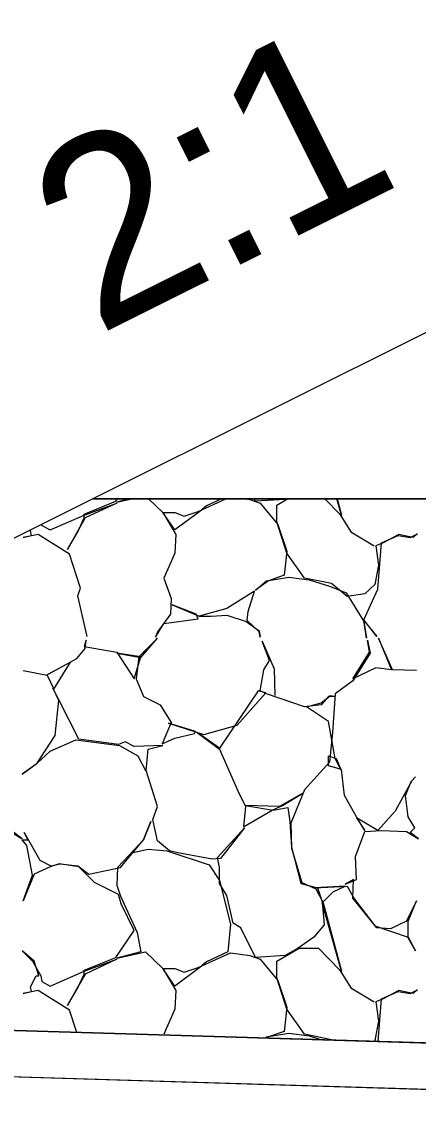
# Model space of a CAD drawing. Extents: x 1574 to 14903, y 7971 to 16537.
# Drawn here: x 4766.45 to 4768.59, y 11501.69 to 11507.58 of the extents above; entities that cross this region are included whole.
import ezdxf

# ---------------------------------------------------------------- set-up
doc = ezdxf.new("R2010")
doc.units = 0
for name, color, linetype in [('DESIGN - EARTHWORK - Shapes', 7, 'Continuous'), ('DESIGN - TRANSPORTATION - Proposed Layout Patterning', 7, 'Continuous'), ('DESIGN - TYPICAL - Finished Grade and Subgrade', 7, 'Continuous'), ('DESIGN - TYPICAL - Finished Grade Slopes Text', 7, 'Continuous'), ('SURVEY - GROUND - Bottom of Topsoil Layer', 7, 'Continuous'), ('SURVEY - GROUND - Top of Ground', 7, 'Continuous')]:
    doc.layers.add(name, color=color, linetype=linetype)

msp = doc.modelspace()

# ---------------------------------------------------------------- linework, layer by layer
at = {"layer": 'DESIGN - EARTHWORK - Shapes'}
msp.add_lwpolyline([(4787.7464, 11502.2881), (4800, 11502.2655), (4813.5039, 11502.2405), (4814.2135, 11502.2247), (4818.1285, 11505), (4766.8294, 11505), (4761.3854, 11502.278), (4772.5653, 11501.9398), (4776.2343, 11502.084), (4778.9681, 11502.2036), (4779.4189, 11502.1975), (4783.5033, 11502.2831), (4784.9881, 11502.2933), (4786.5306, 11502.1327)], close=True, dxfattribs=at)
msp.add_lwpolyline([(4800, 11502.2655), (4787.7464, 11502.2881), (4786.5306, 11502.1327), (4784.9881, 11502.2933), (4783.5033, 11502.2831), (4779.4189, 11502.1975), (4778.9681, 11502.2036), (4776.2343, 11502.084), (4772.5653, 11501.9398), (4761.3854, 11502.278), (4761.3854, 11502.028), (4772.5653, 11501.6898), (4776.2343, 11501.834), (4778.9681, 11501.9536), (4779.4189, 11501.9475), (4783.5033, 11502.0331), (4784.9881, 11502.0433), (4786.5306, 11501.8827), (4787.7464, 11502.0381), (4800, 11502.0155)], dxfattribs=at)
at = {"layer": 'DESIGN - TRANSPORTATION - Proposed Layout Patterning'}
msp.add_line((4818.1285, 11505), (4766.8294, 11505), dxfattribs=at)
for points in [[(4766.5523, 11504.8614), (4766.5532, 11504.8564), (4766.5982, 11504.8314), (4766.7832, 11504.9114), (4766.9582, 11504.9764), (4766.7882, 11504.8964), (4766.7482, 11504.8264), (4766.6932, 11504.7264), (4766.7482, 11504.8214), (4766.7832, 11504.8964), (4766.7832, 11504.9164), (4766.9532, 11504.9864), (4766.9625, 11505)], [(4767.0272, 11505), (4766.9582, 11504.9814), (4767.0405, 11505)], [(4767.1305, 11505), (4767.2082, 11504.9264), (4767.2782, 11504.8064), (4767.2732, 11504.7064), (4767.2132, 11504.5714), (4767.2532, 11504.4614), (4767.2482, 11504.3764), (4767.1782, 11504.2814), (4767.1682, 11504.2514), (4767.2132, 11504.3264), (4767.3982, 11504.3514), (4767.3882, 11504.3764), (4767.2582, 11504.4264), (4767.4032, 11504.3664), (4767.4682, 11504.3664), (4767.5532, 11504.3714), (4767.6582, 11504.3364), (4767.7282, 11504.2864), (4767.7332, 11504.2514), (4767.7282, 11504.2814), (4767.6632, 11504.3414), (4767.6682, 11504.3914), (4767.7032, 11504.5014), (4767.5532, 11504.4064), (4767.4032, 11504.3664)], [(4767.5239, 11505), (4767.4432, 11504.9614), (4767.4082, 11504.9314), (4767.2732, 11504.8314), (4767.2082, 11504.9264), (4767.2732, 11504.9264), (4767.3232, 11504.9064), (4767.3982, 11504.9314), (4767.5482, 11505)], [(4767.653, 11505), (4767.6782, 11504.9964), (4767.7332, 11504.9764), (4767.8282, 11504.8614), (4767.8782, 11504.7164), (4767.8632, 11504.5864), (4767.7782, 11504.5564), (4767.7082, 11504.5064), (4767.7682, 11504.5564), (4767.8882, 11504.5764), (4767.9982, 11504.5614), (4768.1132, 11504.5264), (4768.1982, 11504.4914), (4768.2932, 11504.3364), (4768.3082, 11504.2464), (4768.2932, 11504.3414), (4768.3632, 11504.2564), (4768.2932, 11504.3464), (4768.3682, 11504.5114), (4768.3882, 11504.7614), (4768.4782, 11504.8014), (4768.5432, 11504.7914), (4768.5832, 11504.8114), (4768.5582, 11504.7914), (4768.4832, 11504.8064), (4768.3982, 11504.7614), (4768.3582, 11504.7464), (4768.3732, 11504.6414), (4768.3532, 11504.5364), (4768.2982, 11504.4864), (4768.2032, 11504.4714), (4768.1182, 11504.5414), (4767.9732, 11504.5714), (4767.8782, 11504.7064), (4767.8232, 11504.8764), (4767.8232, 11504.9664), (4767.8808, 11505)], [(4767.8745, 11505), (4767.8682, 11504.9964), (4767.7082, 11504.9864), (4767.7014, 11505)], [(4768.0831, 11505), (4768.1632, 11504.9164), (4768.2232, 11504.8214), (4768.3482, 11504.7464)], [(4768.1492, 11505), (4768.1732, 11504.9114), (4768.148, 11505)], [(4766.7982, 11504.2564), (4766.7482, 11504.4764), (4766.7632, 11504.5164), (4766.7032, 11504.7014), (4766.5332, 11504.8064), (4766.4532, 11504.7914), (4766.4982, 11504.8014), (4766.4932, 11504.8264), (4766.4968, 11504.8337)], [(4766.4532, 11504.0714), (4766.5832, 11504.0464), (4766.6182, 11503.9714), (4766.7082, 11504.1164), (4766.5782, 11504.0464), (4766.7432, 11504.1364), (4766.7882, 11504.1914), (4766.7932, 11504.2364), (4766.7832, 11504.2014), (4766.9582, 11504.1714), (4767.0532, 11504.0264), (4767.0882, 11504.1464), (4766.9582, 11504.1664), (4767.0882, 11504.1414), (4767.1782, 11504.2464), (4767.0782, 11504.1464), (4767.0632, 11504.0264), (4767.1032, 11503.9314), (4767.1932, 11503.8864), (4767.2532, 11503.7914), (4767.2032, 11503.6764), (4767.2732, 11503.7064), (4767.3782, 11503.7314), (4767.3832, 11503.7414), (4767.2382, 11503.7864), (4767.4282, 11503.7264), (4767.6082, 11503.7764), (4767.7632, 11503.9514), (4767.7232, 11503.9614), (4767.5132, 11503.6514), (4767.3932, 11503.7364), (4767.5132, 11503.6464), (4767.6132, 11503.4214), (4767.6532, 11503.3364), (4767.6432, 11503.2264), (4767.7982, 11503.3164), (4767.8532, 11503.3414), (4767.9682, 11503.4114), (4767.8382, 11503.3364), (4767.6532, 11503.3414), (4767.8032, 11503.3164), (4767.8832, 11503.3314), (4767.8932, 11503.2564), (4767.9032, 11503.1164), (4767.9532, 11502.9214), (4768.0432, 11502.8964), (4768.0682, 11502.8214), (4768.0782, 11502.6964), (4768.0232, 11502.6314), (4767.9382, 11502.5714), (4767.8682, 11502.5314), (4767.7082, 11502.5214), (4767.6282, 11502.6814), (4767.5882, 11502.7064), (4767.5532, 11502.8564), (4767.5132, 11502.9214), (4767.5132, 11503.0064), (4767.5032, 11503.0614), (4767.6482, 11503.2214), (4767.5182, 11503.0564), (4767.4732, 11503.0514), (4767.2882, 11503.0864), (4767.2432, 11503.0964), (4767.1782, 11503.1514), (4767.1532, 11503.2664), (4767.1782, 11503.3364), (4767.1182, 11503.5314), (4767.1282, 11503.6464), (4767.2082, 11503.6664), (4767.0532, 11503.6614), (4767.0032, 11503.6864), (4766.9682, 11503.6714), (4766.7532, 11503.7014), (4766.6432, 11503.9164), (4766.6132, 11503.9764), (4766.6432, 11503.9114), (4766.6232, 11503.7214), (4766.5232, 11503.5664), (4766.4482, 11503.5114), (4766.5282, 11503.5714), (4766.5982, 11503.6364), (4766.7382, 11503.6964), (4766.9732, 11503.6664), (4767.0732, 11503.6114), (4767.1132, 11503.5314)], [(4768.5782, 11504.0714), (4768.4482, 11504.0764), (4768.3732, 11504.2464), (4768.4432, 11504.0764), (4768.3582, 11504.0864), (4768.2332, 11504.0264), (4768.3232, 11504.1714), (4768.3132, 11504.2364), (4768.3282, 11504.1664), (4768.2332, 11504.0164), (4768.1382, 11503.9464), (4768.1232, 11503.7364), (4768.1082, 11503.5764), (4767.9732, 11503.4264), (4767.8982, 11503.2464), (4767.9032, 11503.1114), (4767.9582, 11502.9264), (4768.0332, 11502.8914), (4768.0732, 11502.8164), (4768.1732, 11502.4464), (4768.0682, 11502.8164), (4768.1282, 11502.8764), (4768.1932, 11502.9064), (4768.0282, 11502.8964), (4768.2032, 11502.9064), (4768.2432, 11502.8364), (4768.3532, 11502.6914), (4768.5332, 11502.6314), (4768.5732, 11502.5564), (4768.5332, 11502.6264), (4768.5332, 11502.7164), (4768.5782, 11502.8264), (4768.5232, 11502.7164), (4768.4382, 11502.6764), (4768.3632, 11502.6814), (4768.2332, 11502.8414), (4768.2382, 11502.9414), (4768.1932, 11502.9164), (4768.2532, 11502.9414), (4768.2482, 11503.0664), (4768.2982, 11503.2014), (4768.3882, 11503.2064), (4768.5232, 11503.2014), (4768.5882, 11503.1614), (4768.5432, 11503.1964), (4768.5682, 11503.2214), (4768.5332, 11503.2814), (4768.5182, 11503.3964), (4768.5482, 11503.4714), (4768.5732, 11503.4964), (4768.5532, 11503.4764), (4768.5032, 11503.3864), (4768.4632, 11503.3114), (4768.3682, 11503.2064), (4768.2532, 11503.2764), (4768.2982, 11503.2064), (4768.2532, 11503.2814), (4768.1882, 11503.3964), (4768.1732, 11503.5364), (4768.1032, 11503.5564), (4768.1032, 11503.6114), (4768.1432, 11503.5964), (4768.1682, 11503.5364), (4768.1382, 11503.5964), (4768.1032, 11503.7964), (4767.9832, 11503.8764), (4768.0632, 11503.8964), (4768.1132, 11503.9364), (4768.1382, 11503.9314), (4768.1032, 11503.9314), (4768.0632, 11503.8864), (4767.9732, 11503.8764), (4767.7682, 11503.9464), (4767.7332, 11503.9614), (4767.7532, 11504.0764), (4767.7832, 11504.1264), (4767.7432, 11504.2314), (4767.8082, 11504.0814), (4767.8132, 11503.9364)], [(4766.7422, 11502.1159), (4766.7032, 11502.2364), (4766.5332, 11502.3414), (4766.4532, 11502.3264), (4766.4982, 11502.3364), (4766.4932, 11502.3614), (4766.5232, 11502.4214), (4766.5382, 11502.4214), (4766.5132, 11502.5014), (4766.4482, 11502.5564), (4766.5032, 11502.5014), (4766.5482, 11502.4214), (4766.5532, 11502.3914), (4766.5982, 11502.3664), (4766.7832, 11502.4464), (4766.9582, 11502.5114), (4766.7882, 11502.4314), (4766.7482, 11502.3614), (4766.6932, 11502.2614), (4766.7482, 11502.3564), (4766.7832, 11502.4314), (4766.7832, 11502.4514), (4766.9532, 11502.5214), (4767.0532, 11502.6664), (4766.9832, 11502.8114), (4766.9682, 11502.8614), (4766.8382, 11502.9264), (4766.7982, 11502.9664), (4766.7532, 11503.0114), (4766.6482, 11503.0264), (4766.5982, 11503.0114), (4766.5132, 11502.9714), (4766.4532, 11502.8264), (4766.5032, 11502.9664), (4766.4732, 11503.1264), (4766.4482, 11503.1564), (4766.4782, 11503.1564), (4766.4582, 11503.1964), (4766.5432, 11503.0464), (4766.6032, 11503.0164), (4766.6532, 11503.0264), (4766.7482, 11503.0164), (4766.8082, 11502.9714), (4766.9782, 11503.0064), (4767.1032, 11503.1564), (4767.1432, 11503.2564), (4767.1032, 11503.1564), (4767.0232, 11503.0714), (4766.9632, 11503.0064), (4766.9582, 11502.9114), (4766.9782, 11502.8514), (4767.0682, 11502.6564), (4767.0882, 11502.5514), (4766.9582, 11502.5164), (4767.1132, 11502.5514), (4767.2082, 11502.4614), (4767.2782, 11502.3414), (4767.2732, 11502.2414), (4767.2132, 11502.1064), (4767.2149, 11502.1016)], [(4766.3832, 11503.2014), (4766.4482, 11503.1614), (4766.4032, 11503.1964)], [(4767.0382, 11503.0864), (4767.1282, 11503.1064), (4767.2282, 11503.0964), (4767.4582, 11503.0214), (4767.5132, 11502.9364), (4767.5732, 11502.7014), (4767.5582, 11502.5514), (4767.4432, 11502.4964), (4767.4082, 11502.4664), (4767.2732, 11502.3664), (4767.2082, 11502.4614), (4767.2732, 11502.4614), (4767.3232, 11502.4414), (4767.3982, 11502.4664), (4767.5732, 11502.5464), (4767.6782, 11502.5314), (4767.7332, 11502.5114), (4767.8282, 11502.3964), (4767.8782, 11502.2514), (4767.8632, 11502.1214), (4767.7782, 11502.0914), (4767.769, 11502.0849)], [(4768.1208, 11502.0742), (4768.1182, 11502.0764), (4767.9732, 11502.1064), (4767.8782, 11502.2414), (4767.8232, 11502.4114), (4767.8232, 11502.5014), (4767.9432, 11502.5714), (4768.0482, 11502.5714), (4768.1632, 11502.4514), (4768.2232, 11502.3564), (4768.3482, 11502.2814)], [(4768.3698, 11502.0667), (4768.3882, 11502.2964), (4768.4782, 11502.3364), (4768.5432, 11502.3264), (4768.5832, 11502.3464), (4768.5582, 11502.3264), (4768.4832, 11502.3414), (4768.3982, 11502.2964), (4768.3582, 11502.2814), (4768.3732, 11502.1764), (4768.3532, 11502.0714), (4768.3487, 11502.0673)], [(4767.7606, 11502.0851), (4767.7682, 11502.0914), (4767.8882, 11502.1114), (4767.9982, 11502.0964), (4768.0655, 11502.0759)]]:
    msp.add_lwpolyline(points, dxfattribs=at)
at = {"layer": 'DESIGN - TYPICAL - Finished Grade and Subgrade'}
for p, q in [((4775.7717, 11509.4711), (4766.8294, 11505)), ((4766.8294, 11505), (4761.3854, 11502.278)), ((4766.8294, 11505), (4818.1285, 11505))]:
    msp.add_line(p, q, dxfattribs=at)
at = {"layer": 'SURVEY - GROUND - Bottom of Topsoil Layer'}
msp.add_line((4761.2259, 11502.0328), (4772.5653, 11501.6898), dxfattribs=at)
at = {"layer": 'SURVEY - GROUND - Top of Ground'}
msp.add_lwpolyline([(4760.4762, 11502.3314), (4761.2259, 11502.2828), (4772.5653, 11501.9398), (4776.2343, 11502.084), (4778.9681, 11502.2036), (4779.4189, 11502.1975), (4783.5033, 11502.2831), (4784.9881, 11502.2933), (4786.5306, 11502.1327), (4787.7464, 11502.2881), (4800, 11502.2655), (4813.5039, 11502.2405), (4814.2135, 11502.2247), (4819.7045, 11506.1172), (4820.2167, 11506.4727), (4821.1219, 11506.9469), (4825.6996, 11508.7824), (4827.8942, 11509.0872), (4828.7573, 11509.1452), (4829.6726, 11509.1656)], dxfattribs=at)

# ---------------------------------------------------------------- texts
at = {"layer": 'DESIGN - TYPICAL - Finished Grade Slopes Text'}
msp.add_text('2:1', height=1, rotation=26.56505, dxfattribs=at).set_placement((4766.8518, 11505.8788))

doc.saveas('drawing.dxf')
